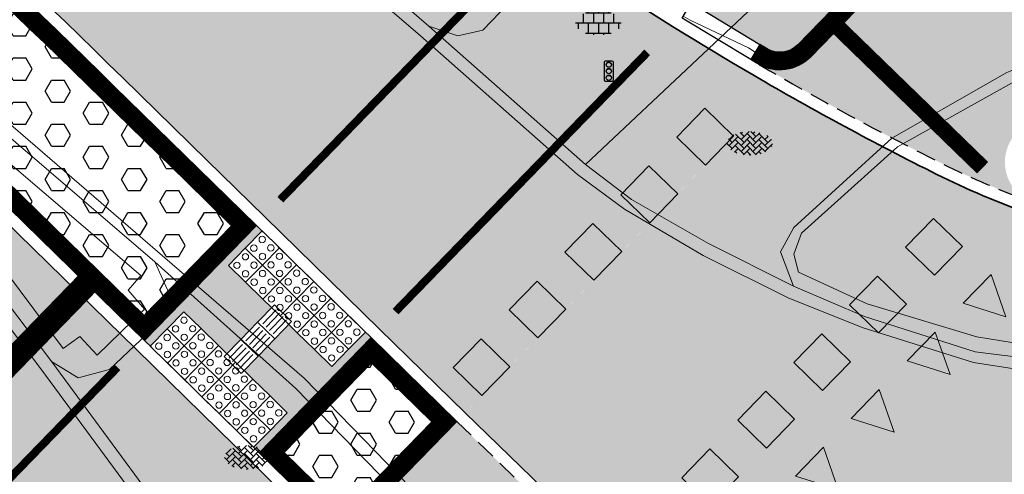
# Model space of a CAD drawing. Header units: metres. Extents: x 187916 to 189411, y 333285 to 334910.
# Tile 312 of 348: x 189015.61 to 189027.87, y 333982.55 to 333988.21. Entities that reach past the tile are written whole.
import ezdxf
from ezdxf.enums import TextEntityAlignment as Align

# ---------------------------------------------------------------- set-up
doc = ezdxf.new("R2010")
doc.units = ezdxf.units.M
for name, pattern in [('DASHED2', [0.375, 0.25, -0.125]), ('VH-RWSBAND-SO', [24, 10, -2, 2, -2, 2, -2, 2, -2]), ('VW-5050_STREEP', [1, 0.5, -0.5])]:
    doc.linetypes.add(name, pattern=pattern)
for name, color, linetype, lineweight in [('B-ME-IE-MEUBILAIR_WEGMEUBILAIR_VERKEERSLICHT-S', 253, 'Continuous', 25), ('B-ME-VH-KANTOPSLUITING_ACHTERKANTBAND-G', 253, 'Continuous', 18), ('B-ME-VH-VERHARDING_ASFALT-G', 253, 'Continuous', 18), ('B-ME-VH-VERHARDING_BETONSTRAATSTEEN-G', 253, 'Continuous', 18), ('B-ME-VH-VERHARDING_BETONSTRAATSTEEN-S', 253, 'Continuous', 25), ('B-ME-VH-VERHARDING_TEGEL-G', 253, 'Continuous', 18), ('B-ME-VH-VERHARDING_TEGEL-S', 253, 'Continuous', 25), ('N-WE-VH-GOOT_TEGEL-G', 170, 'Continuous', 35), ('N-WE-VH-KANTOPSLUITING_TROTTOIRBAND_RWS_110 220-G', 251, 'VH-RWSBAND-SO', 25), ('N-WE-VH-KANTOPSLUITING_TROTTOIRBAND_RWS_110 220_ACHTERKANT-G', 7, 'VH-RWSBAND-SO', 25), ('N-WE-VH-KANTOPSLUITING_VERLOOPBAND-S', 251, 'Continuous', 25), ('N-WE-VH-KANTOPSLUITING_VERLOOPBAND_TBV TEKENING-G', 10, 'Continuous', 25), ('N-WE-VH-KANTOPSLUITING_VOORKANTBAND-G', 7, 'Continuous', 15), ('N-WE-VH-VERHARDING_ASFALT_RIJWEG-A', 251, 'Continuous', 18), ('N-WE-VH-VERHARDING_BETONSTRAATSTEEN-ROOD-A', 11, 'Continuous', 18), ('N-WE-VH-VERHARDING_TEGEL-A', 254, 'Continuous', 5), ('N-WE-VH-VERKEERSTEGEL-S', 7, 'Continuous', 0), ('N-WE-VW-MARKERING_DWARS_DRIEHOEK_5050_OENV-S', 251, 'Continuous', 0), ('N-WE-VW-MARKERING_DWARS_OVERSTEEK_BLOKSTREEP_OENV-S', 251, 'Continuous', 0), ('N-WE-VW-MARKERING_DWARS_STOPSTREEP_020-G', 251, 'Continuous', 0), ('N-WE-VW-MARKERING_DWARS_STOPSTREEP_030-G', 251, 'Continuous', 0), ('N-WE-VW-MARKERING_LANGS_STREEP_050050-G', 251, 'VW-5050_STREEP', 0)]:
    doc.layers.add(name, color=color, linetype=linetype, lineweight=lineweight)
doc.layers.add('N-WE-VH-MATERIAALSCHEIDING-G', color=7, linetype='DASHED2')
doc.layers.add('N-WE-VH-VERHARDING_PRINTBETON-A', color=251, linetype='Continuous')
doc.layers.add('N-WE-VH-VERHARDING_ASFALT_ROOD-A', color=7, linetype='Continuous', lineweight=18, true_color=0xff1414)
doc.styles.add('NLCS-ISO', font='NLCS-ISO.ttf')
pattern_1 = [(0, (0, 0), (0, 0.27496306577), [0.15875, -0.3175]), (120, (0, 0), (-0.2381250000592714, -0.1374815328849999), [0.15875, -0.3174999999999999]), (59.99999999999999, (0.15875, 0), (-0.2381250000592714, 0.137481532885), [0.15875, -0.3175])]

# ---------------------------------------------------------------- blocks, each defined once
blk = doc.blocks.new('SIE-WEG_VERKEERSLICHT-SO')
at = {"color": 0, "flags": 128}
blk.add_lwpolyline([(-0.2156669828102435, -0.618928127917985), (0.2156669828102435, -0.618928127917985, 0.414213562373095), (0.2906841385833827, -0.5439109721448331), (0.2906841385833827, 0.5439109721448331, 0.414213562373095), (0.2156669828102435, 0.618928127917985), (-0.2156669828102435, 0.618928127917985, 0.414213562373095), (-0.2906841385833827, 0.5439109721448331), (-0.2906841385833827, -0.5439109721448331, 0.414213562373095)], format="xyb", close=True, dxfattribs=at)
at = {"color": 0}
for centre in [(0, 0.3987101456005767), (0, 0), (0, -0.4055255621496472)]:
    blk.add_circle(centre, 0.1658993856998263, dxfattribs=at)
for centre in [(0.002967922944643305, 0.3289781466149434), (0.002967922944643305, -0.06973199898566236), (0.002967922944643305, -0.4752575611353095)]:
    blk.add_arc(centre, 0.1913433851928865, 33.95042640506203, 150.9238605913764, dxfattribs=at)
blk = doc.blocks.new('SVH-BSS_KEIFORMAAT_KEPER-SO')
at = {"ltscale": 0.1}
for p, q in [((-2.477046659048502, 2.477046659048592), (-1.484924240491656, 1.484924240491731)), ((-2.227386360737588, 0.7424621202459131), (-0.2128896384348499, 2.756958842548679)), ((-2.227386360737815, 2.227386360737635), (-1.846044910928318, 2.608727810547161)), ((0.2160084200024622, 2.753840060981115), (1.484924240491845, 1.484924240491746)), ((0.742462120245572, 2.227386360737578), (1.196639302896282, 2.681563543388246)), ((-5.336050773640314, 0.881278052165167), (-4.454772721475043, -7.582823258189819e-14)), ((-5.197234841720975, 0.7424621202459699), (-4.025666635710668, 1.914030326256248)), ((-5.197234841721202, -0.7424621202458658), (-2.969848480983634, 1.48492424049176)), ((-4.812064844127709, -1.842216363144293), (-2.969848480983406, 3.785860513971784e-14)), ((-4.564991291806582, 1.595142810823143), (-4.454772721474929, 1.484924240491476)), ((-3.712310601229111, 0.7424621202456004), (-1.484924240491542, -1.484924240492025)), ((-3.597206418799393, 2.112282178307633), (-1.484924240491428, -2.747801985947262e-13)), ((-2.227386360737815, -0.7424621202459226), (-2.463584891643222e-13, 1.484924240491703)), ((-2.227386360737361, -2.227386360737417), (2.083888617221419e-13, 2.083888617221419e-13)), ((-0.7424621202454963, 2.227386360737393), (1.484924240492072, -2.321476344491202e-13)), ((-0.7424621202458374, 0.7424621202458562), (1.484924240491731, -1.48492424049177)), ((0.7424621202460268, 0.7424621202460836), (2.445993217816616, 2.445993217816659)), ((0.7424621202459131, -0.7424621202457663), (2.969848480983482, 1.48492424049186)), ((0.7424621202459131, -2.227386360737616), (2.969848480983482, 9.43689570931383e-15)), ((2.227386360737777, 2.22738636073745), (4.454772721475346, -1.753042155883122e-13)), ((2.227386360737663, 0.7424621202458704), (4.454772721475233, -1.484924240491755)), ((3.7123106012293, 0.7424621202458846), (4.50164561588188, 1.531797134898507)), ((3.7123106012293, -0.7424621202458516), (5.246882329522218, 0.7921096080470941)), ((4.221158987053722, 1.718537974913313), (4.45477272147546, 1.484924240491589)), ((5.197234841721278, 0.7424621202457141), (5.392160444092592, 0.5475365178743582)), ((-5.734817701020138, -0.2048792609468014), (-4.454772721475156, -1.484924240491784)), ((-3.894231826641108, -2.40930758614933), (-2.969848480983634, -1.484924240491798)), ((-3.712310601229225, -0.742462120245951), (-1.484924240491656, -2.969848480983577)), ((-3.712310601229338, -2.227386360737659), (-3.270758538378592, -2.668938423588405)), ((-1.594092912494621, -3.079017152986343), (9.470202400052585e-14, -1.484924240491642)), ((-0.74246212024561, -0.74246212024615), (1.484924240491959, -2.969848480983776)), ((-0.7424621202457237, -2.227386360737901), (0.2141389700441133, -3.18398745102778)), ((1.364972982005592, -3.089799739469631), (2.969848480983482, -1.484924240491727)), ((2.227386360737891, -0.7424621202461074), (3.843627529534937, -2.358703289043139)), ((2.22738636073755, -2.227386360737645), (2.78091825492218, -2.780918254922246)), ((3.712310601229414, -2.227386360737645), (5.574234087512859, -0.3654628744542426)), ((5.197234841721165, -0.7424621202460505), (5.40549668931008, -0.950723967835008)), ((-0.2171522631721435, -3.18700074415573), (9.470202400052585e-14, -2.969848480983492))]:
    blk.add_line(p, q, dxfattribs=at)
at = {"style": 'NLCS-ISO'}
blk.add_attdef('FORMAAT', text='', height=1.8, dxfattribs=at).set_placement((-5.834817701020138, -0.2150483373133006), align=Align.MIDDLE_RIGHT)
blk.add_attdef('KLEUR', text='', height=1.8, dxfattribs=at).set_placement((5.824648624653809, -0.2150483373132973), align=Align.MIDDLE_LEFT)
at = {"style": 'NLCS-ISO', "flags": 1}
blk.add_attdef('FUNCTIE', text='', height=1.8, dxfattribs=at).set_placement((0.1159930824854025, -3.584775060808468), align=Align.MIDDLE_CENTER)
blk = doc.blocks.new('SVH-TEGEL_300X300_DUN_LINT_KL-SO')
for p, q in [((-1.900843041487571, 1.499999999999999), (1.90084304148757, 1.499999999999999)), ((-1.5, 1.624087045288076), (-1.5, 1.499999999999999)), ((-0.7499999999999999, 1.5), (-0.7500000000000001, 1.377682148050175e-16)), ((3.325515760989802e-16, 1.810386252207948), (2.755364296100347e-16, 1.499999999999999)), ((0.7500000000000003, 1.499999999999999), (0.7500000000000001, -1.247991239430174e-15)), ((1.5, 1.624087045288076), (1.5, 1.499999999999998)), ((-2.25, 1.355676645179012), (-2.25, -6.969183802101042e-16)), ((0, 0), (-2.755364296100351e-16, -1.500000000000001)), ((2.25, 1.355676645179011), (2.25, -4.133046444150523e-16)), ((-3.39489953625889, -4.866106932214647e-16), (3.39489953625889, -1.733835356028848e-15)), ((-3, -3.055132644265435e-15), (-3.000000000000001, -0.8474312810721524)), ((-1.5, -8.346865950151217e-16), (-1.5, -1.500000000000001)), ((1.5, -2.495982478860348e-15), (1.5, -1.500000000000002)), ((2.999999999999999, -2.495982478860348e-15), (2.999999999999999, -0.8474312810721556)), ((-1.900843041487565, -1.500000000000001), (1.900843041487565, -1.500000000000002)), ((-0.7500000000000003, -1.499999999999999), (-0.7500000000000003, -1.765655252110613)), ((0.7499999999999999, -1.500000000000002), (0.7499999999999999, -1.765655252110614))]:
    blk.add_line(p, q)
blk = doc.blocks.new('DTM')
at = {"layer": 'B-ME-VH-KANTOPSLUITING_ACHTERKANTBAND-G', "ltscale": 0.2, "flags": 128}
for points in [[(189032.7799999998, 333984.4989999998), (189031.7110000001, 333984.1880000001), (189030.429, 333983.997), (189030.429, 333983.997), (189029.0660000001, 333984.0150000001), (189027.5320000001, 333984.2659999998), (189026.165, 333984.6749999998), (189025.3089999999, 333985.071), (189025.2540000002, 333985.2930000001), (189025.3480000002, 333985.5559999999), (189026.5439999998, 333986.6290000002), (189027.9619999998, 333987.4220000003), (189028.7379999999, 333987.7179999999), (189029.628, 333987.826), (189030.4419999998, 333987.591), (189031.2570000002, 333986.9879999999), (189032.9750000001, 333985.0899999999), (189033.0750000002, 333984.8790000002), (189033.0359999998, 333984.6680000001), (189032.7799999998, 333984.4989999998)], [(189013.7579999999, 333987.318), (189014.077, 333987.625), (189017.1189999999, 333985.0300000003), (189016.9619999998, 333984.8449999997), (189017.165, 333984.6069999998), (189016.577, 333984.034), (189016.361, 333984.267), (189016.1519999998, 333984.1179999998), (189013.7579999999, 333987.318)]]:
    blk.add_lwpolyline(points, dxfattribs=at)
at = {"layer": 'B-ME-VH-VERHARDING_ASFALT-G', "ltscale": 0.2, "flags": 128}
for points in [[(189072.5789999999, 334014.9849999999), (189066.0090000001, 334009.8620000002), (189058.3360000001, 334003.7710000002), (189051.1150000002, 333998.0460000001), (189044.5, 333992.7579999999), (189038.7200000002, 333988.0839999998), (189035.7459999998, 333985.7080000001), (189034.4870000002, 333984.915), (189032.9380000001, 333984.179), (189031.8100000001, 333983.8859999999), (189030.449, 333983.7009999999), (189029.1170000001, 333983.693), (189027.4909999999, 333983.9440000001), (189026.1030000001, 333984.3799999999), (189025.1830000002, 333984.7510000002), (189024.122, 333985.2769999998), (189023.142, 333985.8560000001), (189022.557, 333986.284), (189020.602, 333988.0109999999), (189016.8199999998, 333991.2579999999)], [(189013.4470000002, 333987.0750000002), (189013.2930000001, 333987.5279999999), (189013.4980000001, 333987.8900000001), (189013.8859999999, 333988.0800000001), (189014.3360000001, 333987.9070000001), (189019.1519999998, 333983.7480000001), (189020.477, 333982.3870000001), (189021.3429999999, 333981.1550000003), (189022.1630000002, 333979.5890000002), (189022.7779999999, 333977.9759999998), (189023.1549999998, 333976.6979999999), (189023.0959999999, 333976.2859999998), (189022.8280000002, 333976.0249999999), (189022.2039999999, 333976.04), (189021.1409999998, 333977.0099999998), (189019.9169999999, 333978.4109999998), (189019.179, 333979.3879999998), (189017.3480000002, 333981.8629999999), (189015.872, 333983.8650000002), (189013.4470000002, 333987.0750000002)]]:
    blk.add_lwpolyline(points, dxfattribs=at)
at = {"layer": 'B-ME-VH-VERHARDING_BETONSTRAATSTEEN-G', "ltscale": 0.2, "flags": 128}
for points in [[(189044.4019999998, 333992.8960000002), (189038.6179999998, 333988.2340000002), (189035.6370000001, 333985.8399999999), (189034.4350000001, 333985.0439999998), (189032.8879999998, 333984.3449999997), (189031.7519999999, 333984.0380000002), (189030.4380000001, 333983.8470000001), (189029.0800000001, 333983.8840000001), (189027.5099999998, 333984.0759999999), (189026.1310000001, 333984.5189999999), (189025.2769611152, 333984.8840483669), (189025.2489999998, 333984.8960000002), (189025.0860000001, 333985.3220000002), (189025.2519999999, 333985.6269999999), (189026.4739999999, 333986.7379999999), (189027.9040000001, 333987.5580000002), (189028.713, 333987.8810000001), (189029.642, 333987.985), (189030.423, 333987.7620000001), (189031.3620000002, 333987.094), (189033.1090000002, 333985.173), (189033.2429999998, 333984.875), (189033.1600000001, 333984.5729999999), (189032.8879999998, 333984.3449999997)], [(189025.2489999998, 333984.8960000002), (189024.1899999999, 333985.4270000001), (189023.2289999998, 333985.9730000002), (189022.6579999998, 333986.4100000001), (189020.7039999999, 333988.1340000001), (189016.923, 333991.398), (189013.0189999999, 333994.787)], [(189016.0081973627, 333983.9553783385), (189016.3369999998, 333983.7549999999), (189016.727, 333983.8569999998), (189017.3500000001, 333984.4449999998), (189017.4709999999, 333984.804), (189017.2949999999, 333985.199), (189014.2370000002, 333987.8160000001), (189013.923, 333987.9100000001), (189013.5959999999, 333987.7740000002), (189013.4739999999, 333987.5249999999), (189013.5839999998, 333987.182), (189014.0529999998, 333986.5350000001), (189016.0099999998, 333983.9529999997), (189017.469, 333981.9720000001), (189019.324, 333979.4870000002)], [(189017.2949999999, 333985.199), (189019.051, 333983.6200000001), (189020.3790000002, 333982.253), (189021.2259999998, 333981.0649999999), (189022.003, 333979.5350000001), (189022.6129999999, 333977.9350000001), (189022.9789999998, 333976.6770000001), (189022.9419999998, 333976.335), (189022.7579999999, 333976.1639999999), (189022.2859999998, 333976.162), (189021.2200000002, 333977.1230000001), (189020.0490000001, 333978.5150000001), (189019.324, 333979.4870000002), (189019.213, 333979.8840000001), (189019.375, 333980.1850000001), (189020.4980000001, 333981.2140000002), (189020.8900000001, 333981.307), (189021.2259999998, 333981.0649999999)]]:
    blk.add_lwpolyline(points, dxfattribs=at)
at = {"layer": 'B-ME-VH-VERHARDING_TEGEL-G', "ltscale": 0.2, "flags": 128}
blk.add_lwpolyline([(189022.6579999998, 333986.4100000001), (189025.5890000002, 333989.1710000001), (189024.5810000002, 333989.375), (189023.6069999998, 333989.6809999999), (189022.4109999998, 333990.1699999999), (189022.7439999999, 333989.713), (189022.568, 333989.3190000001), (189021.3790000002, 333988.0819999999), (189021.0669999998, 333988.0150000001), (189020.7039999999, 333988.1340000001)], dxfattribs=at)
at = {"layer": 'B-ME-IE-MEUBILAIR_WEGMEUBILAIR_VERKEERSLICHT-S', "xscale": 0.2019620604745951, "yscale": 0.2019620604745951, "zscale": 0.2019620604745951}
blk.add_blockref('SIE-WEG_VERKEERSLICHT-SO', (189022.948, 333987.574), dxfattribs=at)
at = {"layer": 'B-ME-VH-VERHARDING_BETONSTRAATSTEEN-S', "xscale": 0.05, "yscale": 0.05, "zscale": 0.05}
for p in [(189024.7063039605, 333986.6840661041), (189018.4459721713, 333982.773096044)]:
    blk.add_blockref('SVH-BSS_KEIFORMAAT_KEPER-SO', p, dxfattribs=at)
at = {"layer": 'B-ME-VH-VERHARDING_TEGEL-S', "xscale": 0.084, "yscale": 0.084, "zscale": 0.084}
blk.add_blockref('SVH-TEGEL_300X300_DUN_LINT_KL-SO', (189022.818534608, 333988.1732165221), dxfattribs=at)
blk = doc.blocks.new('SVH-VERKEERSTEGEL_300X300_GELEIDETEGEL')
blk.add_lwpolyline([(-0.15, 5.551115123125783e-17), (0.15, 5.551115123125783e-17), (0.15, -0.3), (-0.15, -0.3)], close=True)
at = {"lineweight": 0, "flags": 128}
for points in [[(0.12, -0.05999999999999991), (-0.1200000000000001, -0.05999999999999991)], [(0.12, -0.1199999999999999), (-0.1200000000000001, -0.1199999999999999)], [(0.12, -0.1799999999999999), (-0.1200000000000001, -0.1799999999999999)], [(0.12, -0.2399999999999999), (-0.12, -0.2399999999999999)]]:
    blk.add_lwpolyline(points, dxfattribs=at)
blk = doc.blocks.new('SVH-VERKEERSTEGEL_300X300_NOPPENTEGEL')
blk.add_lwpolyline([(-0.15, 5.551115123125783e-17), (0.15, 5.551115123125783e-17), (0.15, -0.3), (-0.15, -0.3)], close=True)
at = {"lineweight": 0}
for centre in [(-0.07499999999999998, -0.07499999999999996), (0.07499999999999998, -0.07499999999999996), (-0.07499999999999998, -0.225), (0.07499999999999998, -0.225)]:
    blk.add_circle(centre, 0.04, dxfattribs=at)
blk = doc.blocks.new('SVH-TROTTOIRBAND RWS INRITVERLOOPBAND_110 220X250_RECHTS_L1000_VB-MM')
at = {"linetype": 'Continuous', "lineweight": 0}
blk.add_lwpolyline([(0, 0), (-1000, 1.13686837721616e-13), (-1000, 220.0000000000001), (0, 220)], close=True, dxfattribs=at)
blk.add_lwpolyline([(0, 110), (-100, 110), (-900, 30.00000000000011), (-1000, 30.00000000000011)], dxfattribs=at)
blk = doc.blocks.new('ontwerp Wilhelmina- & Engelenkampstraat')
at = {"layer": 'N-WE-VH-VERHARDING_ASFALT_RIJWEG-A', "transparency": 33554610}
h = blk.add_hatch(color=256, dxfattribs=at)
h.dxf.hatch_style = 1
h.paths.add_polyline_path([(189020.8140646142, 333990.1404201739), (189013.1445989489, 333995.9211368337), (189012.7423269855, 333996.2283355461), (189010.3738303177, 333993.1268257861, -0.2776438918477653), (189011.0316545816, 333992.9985722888, -0.01004748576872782), (189016.8932033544, 333987.4908146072), (189020.8021636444, 333983.6670243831), (189021.1578556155, 333983.3190823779), (189025.0632466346, 333987.3414205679, -0.002198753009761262), (189024.7574142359, 333987.5179393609, -0.02951359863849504)])
h = blk.add_hatch(color=256, dxfattribs=at)
h.dxf.hatch_style = 1
edge = h.paths.add_edge_path()
edge.add_arc((188987.1137102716, 333963.4635762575), 30.14999999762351, 27.30602299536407, 45.63104169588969)
edge.add_line((189008.1968862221, 333985.0163531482), (189005.4493443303, 333987.7040304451))
edge.add_line((189005.4493443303, 333987.7040304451), (189005.3166251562, 333987.8338559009))
edge.add_line((189005.3166251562, 333987.8338559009), (189009.3616308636, 333991.9690219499))
edge.add_arc((189010.0094888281, 333991.9162956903), 0.6500000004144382, 175.3472076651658, 225.6308912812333)
edge.add_line((189009.5549581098, 333991.4516433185), (189019.5554000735, 333981.6690438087))
edge.add_line((189019.5554000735, 333981.6690438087), (189014.3562244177, 333976.3137845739))
edge.add_arc((189003.1069453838, 333971.7229006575), 12.14999974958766, 22.20060330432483, 27.29566895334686)
h = blk.add_hatch(color=256, dxfattribs=at)
h.dxf.hatch_style = 1
edge = h.paths.add_edge_path()
edge.add_line((189039.2426745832, 333988.5438767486), (189038.8450779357, 333988.224372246))
edge.add_line((189038.8450779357, 333988.224372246), (189038.065540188, 333987.5979438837))
edge.add_line((189038.065540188, 333987.5979438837), (189037.8233642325, 333987.4034557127))
edge.add_arc((189031.4576859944, 333995.3356637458), 10.17063339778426, 295.31835930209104, 308.7474000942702, ccw=False)
edge.add_arc((189031.5719875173, 333995.3661747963), 10.15000008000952, 271.0475012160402, 294.66144552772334, ccw=False)
edge.add_arc((189031.5719846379, 333995.3661746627), 10.14999999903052, 245.5377771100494, 271.04751748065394, ccw=False)
edge.add_line((189027.3689388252, 333986.1272945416), (189022.9515467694, 333981.5775403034))
edge.add_line((189022.9515467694, 333981.5775403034), (189022.9556277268, 333981.5735779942))
edge.add_arc((189015.3535527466, 333974.8460409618), 10.15141854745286, 26.837899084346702, 41.50756343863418, ccw=False)
edge.add_arc((189023.8057677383, 333979.1201386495), 0.6799995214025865, -116.21526386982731, 27.021577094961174, ccw=False)
edge.add_arc((189027.9506975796, 333987.6215470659), 10.1380277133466, 229.3703058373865, 243.9930999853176, ccw=False)
edge.add_line((189021.3491420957, 333979.9274538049), (189015.1239570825, 333973.515642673))
edge.add_arc((189003.1069451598, 333971.7229005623), 12.14999999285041, 2.6443803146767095, 8.485017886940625, ccw=False)
edge.add_line((189015.2440070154, 333972.283462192), (189015.2471823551, 333972.209871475))
edge.add_arc((189003.1069451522, 333971.7229005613), 12.15000000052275, -29.234881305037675, 2.297024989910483, ccw=False)
edge.add_arc((189000.4890704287, 333973.1880735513), 15.14999999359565, 315.08863199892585, 330.76511869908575, ccw=False)
edge.add_line((189011.2182969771, 333962.4919902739), (189009.1216549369, 333960.3238511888))
edge.add_line((189009.1216549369, 333960.3238511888), (189010.4047888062, 333958.8917496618))
edge.add_line((189010.4047888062, 333958.8917496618), (189039.5974666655, 333988.1036971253))
edge.add_line((189039.5974666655, 333988.1036971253), (189039.2426745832, 333988.5438767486))
at = {"layer": 'N-WE-VH-VERHARDING_ASFALT_ROOD-A', "transparency": 33554610}
h = blk.add_hatch(color=256, dxfattribs=at)
h.dxf.hatch_style = 1
edge = h.paths.add_edge_path()
edge.add_arc((189003.1069451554, 333971.7229005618), 12.14999999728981, 8.48499926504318, 22.20054961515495)
edge.add_line((189014.3562287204, 333976.3137740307), (189018.9902497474, 333981.0863045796))
edge.add_line((189018.9902497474, 333981.0863045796), (189019.3385825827, 333981.4450025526))
edge.add_line((189019.3385825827, 333981.4450025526), (189019.3383603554, 333981.4452183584))
edge.add_line((189019.3383603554, 333981.4452183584), (189019.55554077, 333981.6689072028))
edge.add_line((189019.55554077, 333981.6689072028), (189021.3492226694, 333979.9273755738))
edge.add_line((189021.3492226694, 333979.9273755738), (189015.5587470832, 333973.9641708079))
edge.add_line((189015.5587470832, 333973.9641708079), (189015.2104142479, 333973.6054728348))
edge.add_line((189015.2104142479, 333973.6054728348), (189015.2108083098, 333973.60509016))
edge.add_line((189015.2108083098, 333973.60509016), (189015.1239576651, 333973.5156387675))
edge = h.paths.add_edge_path()
edge.add_arc((189044.9805614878, 334022.2029045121), 40.14999992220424, 240.2594963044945, 243.4541778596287)
edge.add_arc((189031.5719846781, 333995.3661747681), 10.15000011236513, 243.4615929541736, 245.5377674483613)
edge.add_line((189027.3689372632, 333986.1272952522), (189022.9514995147, 333981.5775861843))
edge.add_line((189022.9514995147, 333981.5775861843), (189021.1582557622, 333983.3186938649))
edge.add_line((189021.1582557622, 333983.3186938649), (189021.3674191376, 333983.53375009))
edge.add_line((189021.3674191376, 333983.53375009), (189021.7157519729, 333983.8924480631))
edge.add_line((189021.7157519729, 333983.8924480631), (189021.7156177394, 333983.8925784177))
edge.add_line((189021.7156177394, 333983.8925784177), (189022.0640848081, 333984.2511460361))
edge.add_line((189022.0640848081, 333984.2511460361), (189022.4124176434, 333984.6098440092))
edge.add_line((189022.4124176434, 333984.6098440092), (189022.4123289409, 333984.6099301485))
edge.add_line((189022.4123289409, 333984.6099301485), (189022.7607504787, 333984.9685419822))
edge.add_line((189022.7607504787, 333984.9685419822), (189023.109083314, 333985.3272399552))
edge.add_line((189023.109083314, 333985.3272399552), (189023.1090170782, 333985.327304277))
edge.add_line((189023.1090170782, 333985.327304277), (189023.4574161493, 333985.6859379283))
edge.add_line((189023.4574161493, 333985.6859379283), (189023.8057489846, 333986.0446359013))
edge.add_line((189023.8057489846, 333986.0446359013), (189023.8056961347, 333986.044687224))
edge.add_line((189023.8056961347, 333986.044687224), (189024.1540818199, 333986.4033338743))
edge.add_line((189024.1540818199, 333986.4033338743), (189024.5024146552, 333986.7620318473))
edge.add_line((189024.5024146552, 333986.7620318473), (189024.5015338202, 333986.7628872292))
edge.add_line((189024.5015338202, 333986.7628872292), (189025.0632466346, 333987.3414205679))
at = {"layer": 'N-WE-VH-VERHARDING_BETONSTRAATSTEEN-ROOD-A', "transparency": 33554610}
h = blk.add_hatch(color=11, dxfattribs=at)
h.dxf.hatch_style = 1
h.paths.add_polyline_path([(188869.5391943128, 334112.4118962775, -0.02620629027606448), (188867.538569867, 334114.1179885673), (188853.9228214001, 334127.0204414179, 0.04370225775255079), (188850.9305713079, 334129.3967060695), (188826.6630971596, 334145.4284130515, -0.05105103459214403), (188822.7067715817, 334148.6660172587), (188822.0136661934, 334149.3909158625, -0.0200226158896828), (188820.7145883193, 334150.9239998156), (188820.1125301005, 334151.7276482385), (188819.5628727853, 334152.5668123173), (188819.0124277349, 334153.4073864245, 0.07020777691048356), (188816.0095224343, 334157.1791280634, -0.1686779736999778), (188815.0708171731, 334158.9832733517), (188815.0851893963, 334159.7321906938, 0.05995219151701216), (188814.1906564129, 334155.1319891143, -0.614293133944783), (188815.0914211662, 334155.419406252, -0.004973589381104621), (188815.2987230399, 334155.2047594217, -0.2653390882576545), (188816.4739168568, 334150.3883250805, -0.6630616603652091), (188815.5045729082, 334150.2710622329, 0.06423418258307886), (188817.0500100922, 334148.2316676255, 0.02685832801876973), (188817.8425597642, 334147.5075175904), (188819.2767483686, 334149.678473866, 0.08029190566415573), (188825.6158065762, 334143.8431110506), (188842.2102962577, 334132.8803716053), (188849.8832807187, 334127.8114040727, -0.0437022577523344), (188852.6159292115, 334125.6412993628), (188866.2316776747, 334112.7388465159, 0.02620629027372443), (188868.383743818, 334110.9036077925), (188944.2779624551, 334052.763527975, 0.0009658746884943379), (188957.6763401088, 334042.4994688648, -0.009277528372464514), (188967.9621741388, 334034.3125750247, -0.003941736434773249), (188972.2391330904, 334030.719653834, 0.01791285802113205), (188977.9691012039, 334026.172978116), (188982.6371441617, 334022.7340118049), (189001.1071614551, 334008.4731075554), (189008.3818376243, 334002.8926076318), (189014.7463151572, 333998.0323153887), (189023.1492643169, 333991.6987492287, 0.04135942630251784), (189025.5236610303, 333990.1994726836), (189026.4236363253, 333989.7635317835, -0.5205333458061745), (189026.5869604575, 333988.9107620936), (189025.4586989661, 333987.7487147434, -0.3449410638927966), (189024.8112012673, 333987.6602222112, 0.016286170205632), (189027.1024584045, 333986.4205983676, 0.0307634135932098), (189028.2338991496, 333985.939765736, -0.5474886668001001), (189028.0315065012, 333986.8095316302), (189028.4109391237, 333987.1983381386, -0.4330998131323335), (189031.3280389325, 333987.1476770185), (189032.1379230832, 333986.2535649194, -0.643984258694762), (189031.7547922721, 333985.3678457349, 0.09389749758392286), (189035.3989444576, 333986.1274898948), (189034.2459540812, 333987.4575392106), (189033.5678682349, 333988.2397552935, 0.03136002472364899), (189034.5664557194, 333988.3286325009, 0.07386245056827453), (189036.8129803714, 333989.0209203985), (189037.6863054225, 333989.5080600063), (189038.0890000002, 333989.764), (189039.0210000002, 333990.3730000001), (189040.022664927, 333991.1545091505), (189038.8885358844, 333992.6081290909, -0.08053422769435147), (189036.0321564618, 333990.939552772), (189035.0795804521, 333990.627147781, -0.05017195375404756), (189033.0858050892, 333990.2913392), (189032.0786720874, 333990.2745015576, -0.04044432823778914), (189030.4580299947, 333990.4600773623, -0.04254247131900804), (189028.0046017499, 333991.1638956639), (189027.081067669, 333991.5517503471, -0.0335496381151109), (189025.3106536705, 333992.5144600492), (189024.480357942, 333993.0807405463, -0.003824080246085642), (189024.2958604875, 333993.2180032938, -0.005670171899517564), (189024.0565874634, 333993.3941318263), (189015.8947154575, 333999.5459905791), (189009.5366397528, 334004.4013940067), (189002.2659711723, 334009.9788196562), (188983.781345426, 334024.2510032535), (188979.0960425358, 334027.7026850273, -0.01791285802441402), (188973.4726836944, 334032.1647672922, 0.01321974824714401), (188958.8317906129, 334044.0077573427), (188955.6003083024, 334046.4832902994), (188949.8878724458, 334050.8594006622, 0.002705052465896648), (188945.4293292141, 334054.2749448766)])
h = blk.add_hatch(color=11, dxfattribs=at)
h.dxf.hatch_style = 1
h.paths.add_polyline_path([(189021.0533648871, 333983.2114626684), (189019.6600912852, 333981.776467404), (189021.4536419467, 333980.0350631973), (189022.8470469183, 333981.469930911)])
at = {"layer": 'N-WE-VH-VERHARDING_PRINTBETON-A', "transparency": 33554610}
h = blk.add_hatch(dxfattribs=at)
h.set_pattern_fill('HEX', color=256, scale=0.05)
h.set_pattern_definition(pattern_1)
edge = h.paths.add_edge_path()
edge.add_arc((189010.597453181, 333992.4744516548), 0.3100000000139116, 47.92540071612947, 135.6308912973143)
edge.add_line((189010.3758497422, 333992.6912278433), (189009.8303092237, 333992.1335390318))
edge.add_arc((189010.0519126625, 333991.9167628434), 0.3099999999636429, 135.6308913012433, 225.63089130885)
edge.add_line((189009.8351364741, 333991.6951594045), (189016.596988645, 333985.0806025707))
edge.add_line((189016.596988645, 333985.0806025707), (189017.1607464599, 333984.5291252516))
edge.add_line((189017.1607464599, 333984.5291252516), (189018.2476092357, 333985.6483291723))
edge.add_line((189018.2476092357, 333985.6483291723), (189017.6827029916, 333986.2009270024))
edge.add_line((189017.6827029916, 333986.2009270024), (189016.6344711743, 333987.2263195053))
edge.add_arc((188876.9330818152, 333844.4132593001), 199.7799998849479, 45.63104169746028, 47.92540070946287)
h = blk.add_hatch(dxfattribs=at)
h.set_pattern_fill('HEX', color=256, scale=0.05)
h.set_pattern_definition(pattern_1)
h.paths.add_polyline_path([(189020.7428433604, 333983.207462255), (189019.6560762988, 333982.0881518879), (189018.904991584, 333982.8228755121), (189019.9918588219, 333983.9420840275)])
at = {"layer": 'N-WE-VH-VERHARDING_TEGEL-A', "transparency": 33554610}
h = blk.add_hatch(color=256, dxfattribs=at)
h.dxf.hatch_style = 1
h.paths.add_polyline_path([(189023.6345824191, 333990.499236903), (189023.951292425, 333991.0337878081, -0.001820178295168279), (189023.8478621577, 333991.1028250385), (189022.7332621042, 333989.9550584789), (189024.237516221, 333988.9665143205), (189023.9069250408, 333988.4634582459, 0.0005024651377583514), (189023.9747791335, 333988.4211713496), (189024.8293960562, 333987.9045837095), (189024.8293693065, 333987.9045394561, 0.0006756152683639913), (189024.9221327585, 333987.8502069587, 0.3449410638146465), (189025.3008578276, 333987.9019667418), (189026.4291193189, 333989.0640140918, 0.5271843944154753), (189026.3276584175, 333989.5653908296), (189026.3277293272, 333989.5655372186), (189026.2377317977, 333989.6091313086), (189025.5700644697, 333990.0658810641), (189025.4923431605, 333990.1035286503), (189025.1831845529, 333989.5817231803)])
h.paths.add_polyline_path([(189023.7233877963, 333989.7511599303), (189023.9323874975, 333989.9663787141), (189024.1413871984, 333990.1815974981), (189024.3566059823, 333989.972597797), (189024.1476062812, 333989.7573790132), (189023.9386065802, 333989.5421602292), (189023.7296068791, 333989.3269414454), (189023.5143880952, 333989.5359411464)], flags=16)
h = blk.add_hatch(color=256, dxfattribs=at)
h.dxf.hatch_style = 1
h.paths.add_polyline_path([(189019.2823425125, 333984.1045622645), (189019.067887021, 333984.3143451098), (189018.9622277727, 333984.4177022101), (189018.788410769, 333984.238713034), (189018.5794110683, 333984.0234942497), (189018.4048319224, 333983.8437202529), (189018.5136190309, 333983.7373028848), (189018.7280739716, 333983.5275194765), (189018.9425289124, 333983.3177360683), (189018.7327455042, 333983.1032811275), (189018.522962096, 333982.8888261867), (189018.5944561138, 333982.8188895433), (189019.9878578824, 333984.2537539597), (189019.9163636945, 333984.3236904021), (189019.7065808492, 333984.1092349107), (189019.496798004, 333983.8947794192)])
h.paths.add_polyline_path([(189018.6389760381, 333984.7339108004), (189018.4245205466, 333984.9436936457), (189018.2100650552, 333985.153476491), (189018.4198479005, 333985.3679319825), (189018.6296307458, 333985.582387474), (189018.5581451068, 333985.6523155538), (189017.1647469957, 333984.2174549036), (189017.2362324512, 333984.147526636), (189017.4460158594, 333984.3619815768), (189017.6557992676, 333984.5764365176), (189017.8702542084, 333984.3666531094), (189018.0847091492, 333984.1568697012), (189018.1903755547, 333984.0535050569), (189018.364192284, 333984.2324939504), (189018.5731919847, 333984.4477127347), (189018.7477708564, 333984.6274864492)])
at = {"layer": 'N-WE-VH-GOOT_TEGEL-G'}
blk.add_lwpolyline([(189039.6245799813, 333988.8507719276), (189038.8450779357, 333988.224372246), (189038.065540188, 333987.5979438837), (189037.8233642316, 333987.4034557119, -0.05865988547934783), (189035.8072243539, 333986.1420083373, -0.1034039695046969), (189031.7575429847, 333985.2178709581, -0.08989690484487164), (189028.1838278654, 333985.7983696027, -0.03076341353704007), (189027.035415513, 333986.2864147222, -0.01612862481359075), (189024.7574142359, 333987.5179393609, -0.02951359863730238), (189020.8140646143, 333990.1404201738), (189013.1445989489, 333995.9211368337), (189006.7711925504, 334000.7882476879), (189004.0161101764, 334002.9017076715), (188999.2558699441, 334006.5545254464), (188998.8588697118, 334006.8610537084), (188991.7672667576, 334012.3365586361, -0.01829037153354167), (188977.7047704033, 334024.0396123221, 0.009459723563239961), (188967.5955745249, 334032.7593358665, 0.00353640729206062), (188963.7326314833, 334035.9200282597, 0.006241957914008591), (188956.8067115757, 334041.3642833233), (188954.6511510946, 334043.0155877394), (188943.4110893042, 334051.6262316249), (188891.8217000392, 334091.1471762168)], format="xyb", dxfattribs=at)
blk.add_lwpolyline([(189019.5556012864, 333981.6688484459), (189021.3491420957, 333979.9274538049, 0.0638906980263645), (189023.5053814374, 333978.5100833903, 0.7214655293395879), (189024.4115354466, 333979.4290801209, 0.06409604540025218), (189022.9556277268, 333981.5735779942), (189021.1578556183, 333983.3190823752), (189020.092749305, 333984.3609817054), (189018.6630365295, 333985.7595432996), (189017.9414351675, 333986.4654221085), (189016.8932033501, 333987.4908146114, 0.01001136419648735), (189011.0531195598, 333992.979197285, 0.4025321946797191), (189010.1113553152, 333992.9499607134), (189009.5658147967, 333992.392271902, 0.4142135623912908), (189009.5764036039, 333991.4306649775), (189016.3382557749, 333984.8161081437), (189017.0598552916, 333984.1102274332), (189018.4895644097, 333982.7116620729), (189019.5554000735, 333981.6690438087)], format="xyb", close=True, dxfattribs=at)
at = {"layer": 'N-WE-VH-KANTOPSLUITING_TROTTOIRBAND_RWS_110 220-G', "ltscale": 0.15, "const_width": 0.22, "flags": 128}
blk.add_lwpolyline([(189010.8788941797, 333992.7862063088, 0.4025321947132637), (189010.2972162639, 333992.7681484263), (189009.7516757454, 333992.2104596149, 0.4142135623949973), (189009.7582158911, 333991.6165259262), (189016.520068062, 333985.0019690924), (189017.1627467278, 333984.3732900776), (189018.4028771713, 333985.6503223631), (189017.7596233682, 333986.2795606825), (189016.7113915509, 333987.3049531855, 0.01001136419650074)], format="xyb", close=True, dxfattribs=at)
blk.add_lwpolyline([(189026.3786132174, 333989.6631678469, -0.5205333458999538), (189026.5080398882, 333988.9873880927), (189025.379778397, 333987.8253407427, -0.3449410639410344), (189024.8666670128, 333987.755214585, -0.000692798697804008), (189024.7712831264, 333987.8110863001, -0.000692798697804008)], format="xyb", dxfattribs=at)
blk.add_lwpolyline([(189020.8981041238, 333983.2094624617), (189019.658083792, 333981.932309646), (189018.7497238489, 333982.8208825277), (189019.9898583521, 333984.0979189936)], close=True, dxfattribs=at)
at = {"layer": 'N-WE-VH-KANTOPSLUITING_TROTTOIRBAND_RWS_110 220_ACHTERKANT-G', "linetype": 'Continuous', "ltscale": 0.2, "flags": 128}
blk.add_lwpolyline([(189010.8051834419, 333992.7045562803, 0.4025321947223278), (189010.3758497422, 333992.6912278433), (189009.8303092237, 333992.1335390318, 0.4142135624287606), (189009.8351364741, 333991.6951594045), (189016.596988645, 333985.0806025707), (189017.1607464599, 333984.5291252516), (189018.2476092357, 333985.6483291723), (189017.6827029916, 333986.2009270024), (189016.6344711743, 333987.2263195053, 0.01001136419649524)], format="xyb", close=True, dxfattribs=at)
blk.add_lwpolyline([(189026.3335901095, 333989.5628039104, -0.5205333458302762), (189026.4291193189, 333989.0640140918), (189025.3008578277, 333987.9019667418, -0.3449410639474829), (189024.9221327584, 333987.8502069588, -0.0006927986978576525), (189024.827011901, 333987.9059246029)], format="xyb", dxfattribs=at)
blk.add_lwpolyline([(189020.7428433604, 333983.207462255), (189019.6560762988, 333982.0881518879), (189018.904991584, 333982.8228755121), (189019.9918588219, 333983.9420840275)], close=True, dxfattribs=at)
at = {"layer": 'N-WE-VH-KANTOPSLUITING_VERLOOPBAND_TBV TEKENING-G', "flags": 128}
blk.add_lwpolyline([(189024.7155892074, 333987.7163073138), (189023.859787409, 333988.2336111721), (189023.9735942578, 333988.4218875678), (189024.8293960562, 333987.9045837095)], close=True, dxfattribs=at)
at = {"layer": 'N-WE-VH-KANTOPSLUITING_VOORKANTBAND-G', "ltscale": 0.2, "flags": 128}
blk.add_lwpolyline([(189010.9526049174, 333992.8678563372, 0.4025321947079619), (189010.2185827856, 333992.8450690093), (189009.6730422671, 333992.2873801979, 0.4142135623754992), (189009.6812953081, 333991.537892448), (189016.443147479, 333984.923335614), (189017.1647469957, 333984.2174549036), (189018.5581451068, 333985.6523155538), (189017.8365437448, 333986.3581943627), (189016.7883119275, 333987.3835868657, 0.01001136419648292), (189010.9526049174, 333992.8678563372, 0.4025321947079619)], format="xyb", close=True, dxfattribs=at)
blk.add_lwpolyline([(189026.4236363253, 333989.7635317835, -0.5205333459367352), (189026.5869604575, 333988.9107620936), (189025.4586989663, 333987.7487147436, -0.344941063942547), (189024.8112012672, 333987.6602222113, -0.0006927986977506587), (189024.7155543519, 333987.7162479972)], format="xyb", dxfattribs=at)
blk.add_lwpolyline([(189021.0533648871, 333983.2114626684), (189019.6600912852, 333981.776467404), (189018.5944561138, 333982.8188895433), (189019.9878578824, 333984.2537539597)], close=True, dxfattribs=at)
at = {"layer": 'N-WE-VH-MATERIAALSCHEIDING-G', "flags": 128}
blk.add_lwpolyline([(189024.8112012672, 333987.6602222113, 0.01628617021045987), (189027.1024584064, 333986.4205983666, 0.03076341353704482), (189028.2338991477, 333985.9397657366)], format="xyb", dxfattribs=at)
for points in [[(189018.5581451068, 333985.6523155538), (189019.9878578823, 333984.2537539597)], [(189018.5944561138, 333982.8188895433), (189017.1647469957, 333984.2174549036)], [(189022.8470469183, 333981.469930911), (189021.0533648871, 333983.2114626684)]]:
    blk.add_lwpolyline(points, dxfattribs=at)
at = {"layer": 'N-WE-VH-KANTOPSLUITING_VERLOOPBAND-S', "xscale": 0.0009999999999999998, "yscale": 0.0009999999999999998, "zscale": 0.0009999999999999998, "rotation": 328.8484272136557}
blk.add_blockref('SVH-TROTTOIRBAND RWS INRITVERLOOPBAND_110 220X250_RECHTS_L1000_VB-MM', (189024.7155892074, 333987.7163073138), dxfattribs=at)
at = {"layer": 'N-WE-VH-VERKEERSTEGEL-S'}
for p, rotation in [((189018.7368584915, 333985.4774960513), 315.6310416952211), ((189018.5270756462, 333985.2630405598), 315.6310416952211), ((189018.951313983, 333985.267713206), 315.6310416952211), ((189018.7415311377, 333985.0532577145), 315.6310416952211), ((189019.1657694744, 333985.0579303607), 315.6310416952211), ((189018.9559866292, 333984.8434748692), 315.6310416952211), ((189019.3802249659, 333984.8481475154), 315.6310416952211), ((189019.1704421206, 333984.6336920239), 315.6310416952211), ((189019.5946804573, 333984.6383646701), 315.6310416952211), ((189017.763026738, 333984.4715448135), 315.6308913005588), ((189019.3848976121, 333984.4239091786), 315.6310416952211), ((189019.8091359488, 333984.4285818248), 315.6310416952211), ((189017.5532433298, 333984.2570898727), 315.6308913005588), ((189017.9774816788, 333984.2617614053), 315.6308913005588), ((189019.5993531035, 333984.2141263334), 315.6310416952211), ((189017.7676982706, 333984.0473064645), 315.6308913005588), ((189018.1919366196, 333984.0519779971), 315.6308913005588), ((189017.9821532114, 333983.8375230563), 315.6308913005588), ((189018.4063915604, 333983.8421945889), 315.6308913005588), ((189018.1966081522, 333983.627739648), 315.6308913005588), ((189018.6208465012, 333983.6324111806), 315.6308913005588), ((189018.411063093, 333983.4179562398), 315.6308913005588), ((189018.835301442, 333983.4226277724), 315.6308913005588), ((189018.6255180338, 333983.2081728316), 315.6308913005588)]:
    blk.add_blockref('SVH-VERKEERSTEGEL_300X300_NOPPENTEGEL', p, dxfattribs=dict(at, rotation=rotation))
at = {"layer": 'N-WE-VH-VERKEERSTEGEL-S', "xscale": -1, "rotation": 225.8399014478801}
for p in [(189018.8929106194, 333984.3463224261), (189018.6839109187, 333984.1311036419), (189018.474911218, 333983.9158848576)]:
    blk.add_blockref('SVH-VERKEERSTEGEL_300X300_GELEIDETEGEL', p, dxfattribs=at)
blk = doc.blocks.new('SVW-MARKERING_STREEP_BLOK_050_050')
h = blk.add_hatch(color=256)
h.dxf.hatch_style = 1
h.paths.add_polyline_path([(0, -0.5), (0.4999999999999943, -0.5), (0.4999999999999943, 0), (0, 0)])
at = {"flags": 128}
blk.add_lwpolyline([(0, -0.5), (0.4999999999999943, -0.5), (0.4999999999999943, 0), (0, 0)], close=True, dxfattribs=at)
blk = doc.blocks.new('SVW-MARKERING_STREEP_DRIEHOEK_050_050')
h = blk.add_hatch(color=256)
h.dxf.hatch_style = 1
h.paths.add_polyline_path([(0.25, -0.5), (0.5, 0), (0, 0)])
at = {"flags": 128}
blk.add_lwpolyline([(0.25, -0.5), (0.5, 0), (0, 0)], close=True, dxfattribs=at)
blk = doc.blocks.new('markering')
at = {"layer": 'N-WE-VW-MARKERING_DWARS_STOPSTREEP_020-G', "const_width": 0.2000000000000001, "flags": 128}
blk.add_lwpolyline([(189025.8103267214, 333988.1108720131), (189027.6039760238, 333986.3693720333)], dxfattribs=at)
at = {"layer": 'N-WE-VW-MARKERING_DWARS_STOPSTREEP_030-G', "const_width": 0.3, "flags": 128}
blk.add_lwpolyline([(189011.9481860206, 333980.2935737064), (189016.443668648, 333984.9228257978)], dxfattribs=at)
at = {"layer": 'N-WE-VW-MARKERING_LANGS_STREEP_050050-G', "const_width": 0.1, "flags": 128}
for points in [[(189018.8565333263, 333985.9720799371), (189021.9915288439, 333989.2003616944)], [(189020.2913252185, 333984.578748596), (189023.426320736, 333987.8070303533)], [(189012.9962654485, 333979.9374314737), (189016.8279266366, 333983.8831091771)]]:
    blk.add_lwpolyline(points, dxfattribs=at)
at = {"layer": 'N-WE-VW-MARKERING_DWARS_DRIEHOEK_5050_OENV-S', "rotation": 45.83990131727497}
for p in [(189027.3616333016, 333984.6823999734), (189026.664967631, 333983.9650040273), (189025.9683019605, 333983.2476080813), (189025.2716362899, 333982.5302121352)]:
    blk.add_blockref('SVW-MARKERING_STREEP_DRIEHOEK_050_050', p, dxfattribs=at)
at = {"layer": 'N-WE-VW-MARKERING_DWARS_OVERSTEEK_BLOKSTREEP_OENV-S'}
for p, rotation in [((189024.1540818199, 333986.4033338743), 135.8399013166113), ((189023.4574161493, 333985.6859379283), 135.8399013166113), ((189022.7607504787, 333984.9685419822), 135.8399013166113), ((189026.6442373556, 333985.379065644), 45.83990131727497), ((189022.0640848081, 333984.2511460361), 135.8399013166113), ((189025.947571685, 333984.6616696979), 45.83990131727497), ((189021.3674191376, 333983.53375009), 135.8399013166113), ((189025.2509060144, 333983.9442737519), 45.83990131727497), ((189024.5542403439, 333983.2268778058), 45.83990131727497), ((189023.8575746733, 333982.5094818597), 45.83990131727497)]:
    blk.add_blockref('SVW-MARKERING_STREEP_BLOK_050_050', p, dxfattribs=dict(at, rotation=rotation))

msp = doc.modelspace()

# ---------------------------------------------------------------- block references
msp.add_blockref('DTM', (0, 0))

# ---------------------------------------------------------------- next in the draw order: block references
msp.add_blockref('ontwerp Wilhelmina- & Engelenkampstraat', (0, 0))

# ---------------------------------------------------------------- next in the draw order: block references
msp.add_blockref('markering', (0, 0))

doc.saveas('drawing.dxf')
